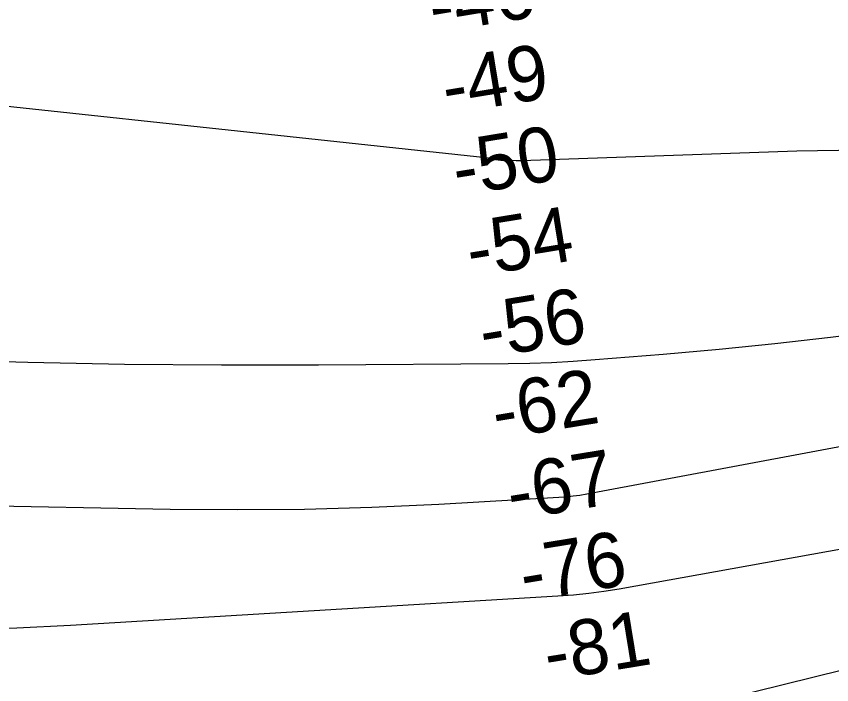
# Model space of a CAD drawing. Extents: x 3508733 to 3546731, y 546897 to 572481.
# Drawn here: x 3535009 to 3536000, y 563157 to 563970 of the extents above; entities that cross this region are included whole.
import ezdxf

# ---------------------------------------------------------------- set-up
doc = ezdxf.new("R2010")
doc.units = 0
for name, color, linetype in [('V-RIVR-RANG', 7, 'Continuous'), ('V-TOPO-MAJR', 7, 'Continuous'), ('V-TOPO-MINR', 7, 'Continuous')]:
    doc.layers.add(name, color=color, linetype=linetype)

msp = doc.modelspace()

# ---------------------------------------------------------------- linework, layer by layer
at = {"layer": 'V-TOPO-MAJR'}
msp.add_lwpolyline([(3536210.91, 563810.28), (3535957.97, 563805.97), (3535623.2, 563794.44), (3535621.58, 563794.39), (3535618.36, 563794.37), (3535616.75, 563794.39), (3535601.13, 563794.7), (3535598.04, 563794.84), (3535594.95, 563795.1), (3535591.88, 563795.53), (3535588.83, 563796.07), (3535585.79, 563796.7), (3535582.75, 563797.34), (3535579.71, 563797.99), (3534703.36, 563892.02)], dxfattribs=at)
at = {"layer": 'V-TOPO-MINR'}
for points in [[(3536813.12, 563596.66), (3535702.69, 563388.83), (3535694.25, 563387.41), (3535685.77, 563386.22), (3535677.26, 563385.35), (3535668.72, 563384.71), (3535522.6, 563376.46), (3535440.96, 563372.77), (3535359.3, 563370.32), (3535277.6, 563369.71), (3535195.89, 563370.32), (3534688.74, 563379.89)], [(3536066.35, 563587.9), (3535998.76, 563579.5), (3535931.1, 563571.76), (3535863.34, 563565), (3535795.5, 563558.91), (3535712.56, 563552.07), (3535686.13, 563550.19), (3535659.68, 563548.71), (3535633.2, 563547.83), (3535606.71, 563547.34), (3535376.33, 563545.76), (3535258.41, 563545.69), (3535140.49, 563546.62), (3535022.6, 563549.02), (3534904.73, 563552.42)], [(3536921.99, 563399.45), (3535760.84, 563112.47), (3535755.88, 563111.26), (3535750.91, 563110.08), (3535745.93, 563108.93), (3535740.95, 563107.81), (3535731.77, 563105.79), (3535731.37, 563105.71), (3535730.56, 563105.58), (3535730.15, 563105.54), (3535708.23, 563103.55), (3535696.86, 563102.55), (3535685.49, 563101.6), (3535674.11, 563100.71), (3535662.73, 563099.87), (3534727.02, 563033.53)], [(3536271.33, 563368.46), (3535741.95, 563273.45), (3535723.43, 563270.46), (3535704.86, 563267.91), (3535686.21, 563266.03), (3535667.51, 563264.58), (3535074.76, 563229.29), (3535009.37, 563226), (3534943.96, 563223.5), (3534878.51, 563222.19), (3534813.04, 563221.68), (3534753.22, 563221.76), (3534717.64, 563221.91), (3534682.06, 563222.19), (3534646.49, 563222.66), (3534610.91, 563223.27), (3533758.4, 563240.14)]]:
    msp.add_lwpolyline(points, dxfattribs=at)

# ---------------------------------------------------------------- texts
at = {"layer": 'V-RIVR-RANG'}
for s, p in [('-46', (3535515.74, 563949.24)), ('-49', (3535531.91, 563850.56)), ('-50', (3535544.7, 563751.32)), ('-54', (3535561.65, 563652.77)), ('-56', (3535577.3, 563554)), ('-62', (3535592.69, 563455.19)), ('-67', (3535610.93, 563356.84)), ('-76', (3535626.6, 563258.07)), ('-81', (3535655.78, 563161.52))]:
    msp.add_text(s, height=67, rotation=9.29708, dxfattribs=at).set_placement(p)

doc.saveas('drawing.dxf')
